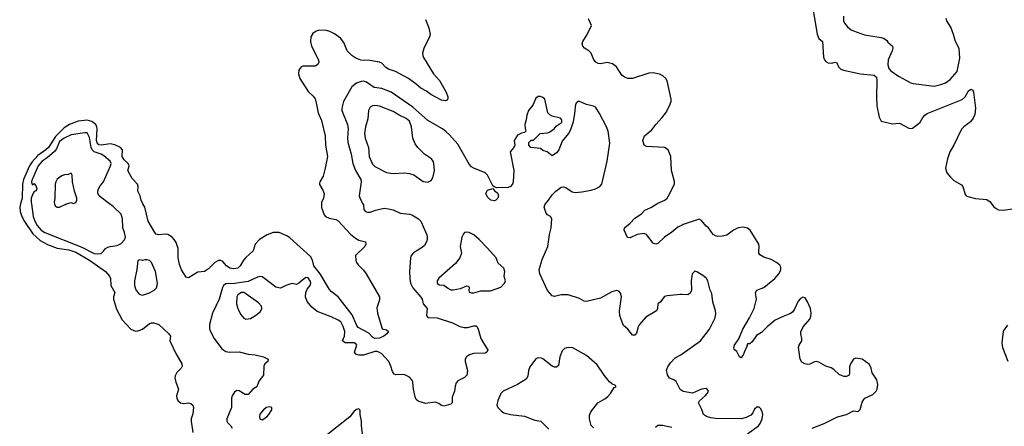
# Model space of a CAD drawing. Header units: inches. Extents: x 884549 to 1028252, y 526810 to 653624.
# Tile 640 of 656: x 974243 to 982801, y 578066 to 581600. Entities that reach past the tile are written whole.
import ezdxf

# ---------------------------------------------------------------- set-up
doc = ezdxf.new("R2010")
doc.units = ezdxf.units.IN
doc.header["$MEASUREMENT"] = 0
for name, color, linetype in [('A9577', 7, 'Continuous'), ('A9578', 7, 'Continuous'), ('A9587', 7, 'Continuous'), ('A9588', 7, 'Continuous')]:
    doc.layers.add(name, color=color, linetype=linetype)

msp = doc.modelspace()

# ---------------------------------------------------------------- linework, layer by layer
at = {"layer": 'A9577', "color": 5}
for points, elevation in [([(974251.1, 580000), (974243, 579970), (974246.8, 579933.2), (974261.9, 579890), (974285.5, 579845.5), (974358, 579738), (974421.2, 579681.2), (974485, 579645), (974570, 579614.2), (974670, 579600.5), (974730, 579578.1), (974850.6, 579510), (974987.7, 579410), (975022.5, 579370), (975033.7, 579350), (975035.3, 579290), (975070.3, 579230), (975059.5, 579190), (975058.9, 579170), (975083.5, 579083.5), (975133, 578990), (975210, 578911.2), (975250, 578894), (975270, 578896.1), (975310, 578910.2), (975370, 578958.3), (975390, 578966), (975410, 578966.3), (975451, 578951), (975540.2, 578870), (975552.8, 578850), (975547.2, 578810), (975599.8, 578699.8), (975652.3, 578610), (975655.3, 578590), (975647.7, 578570), (975607.5, 578532.5), (975594.2, 578505.8), (975592.5, 578487.5), (975598.7, 578450), (975623, 578390), (975606.7, 578330), (975608.7, 578310), (975617.6, 578290), (975642, 578270), (975670, 578265.4), (975710, 578269.4), (975730, 578265.2), (975748.2, 578250), (975753.5, 578230), (975746.5, 578173.5), (975733.4, 578130), (975732, 578110), (975748, 578012)], 2120), ([(974344.8, 580000), (974360.1, 579890), (974373.8, 579850), (974395.5, 579810), (974430, 579771.7), (974462.8, 579750), (974782.6, 579622.6), (974890, 579568.7), (974915.4, 579564.6), (974950, 579568.9), (974972.7, 579587.3), (974989.7, 579610.3), (975010, 579621.6), (975030, 579628.4), (975090, 579636.4), (975125.6, 579654.4), (975154.7, 579685.3), (975161.6, 579710), (975155.1, 579750), (975138.4, 579790), (975137.4, 579870), (975124.5, 579910), (975055.8, 579975.8), (975022.9, 580000)], 2140), ([(974544.7, 580000), (974550, 579982.6), (974570, 579969.1), (974590, 579971.5), (974650, 579998.9), (974654, 580000)], 2160), ([(976865.6, 580000), (976866.8, 579966.8), (976890, 579904), (976900.5, 579890), (976933.7, 579873.7), (976990, 579862.3), (977010, 579850.3), (977117.3, 579737.3), (977160.4, 579700.4), (977190, 579684.4), (977248.2, 579668.2), (977252.7, 579650), (977242.4, 579630), (977162.8, 579550), (977164.9, 579510), (977170.7, 579490), (977184, 579470), (977230, 579424), (977255.5, 579390), (977370, 579191.3), (977370, 579166), (977345.8, 579094.2), (977352, 579050), (977393.4, 578913.4), (977430, 578903.1), (977448, 578890), (977434.9, 578870), (977408.8, 578850), (977370, 578831.4), (977328, 578830), (977310, 578840.3), (977276.2, 578876.2), (977184.1, 578924.1), (977170, 578947), (977133.6, 579033.6), (977010, 579189.8), (976950, 579236.5), (976934.7, 579254.7), (976855.3, 579390), (976801, 579461), (976786.9, 579510), (976770, 579541), (976590, 579703.7), (976570, 579717.8), (976498.4, 579750), (976444.9, 579750), (976394.3, 579730), (976326.2, 579690), (976289.1, 579650), (976273, 579590), (976210, 579534), (976188.9, 579510), (976159.2, 579460.8), (976138.7, 579441.3), (976105.3, 579434.8), (976070, 579439.3), (976040.6, 579460.6), (976010, 579497.6), (975990, 579507.1), (975970, 579507.8), (975938, 579490), (975884.1, 579435.9), (975850, 579412.8), (975790, 579406.2), (975710, 579355.1), (975690, 579362.7), (975650, 579424.5), (975631.6, 579471.6), (975619, 579530), (975620.2, 579610), (975602.2, 579662.2), (975586.4, 579690), (975569.7, 579710), (975530, 579734.4), (975510, 579737.3), (975450, 579729), (975430, 579736.8), (975417.6, 579750), (975358.7, 579850), (975329.9, 579970), (975314.3, 580000)], 2120), ([(977225.1, 580000), (977230.4, 579990), (977234.9, 579950), (977250, 579933), (977270, 579926.5), (977290, 579927.9), (977334.5, 579945.5), (977410, 579961.6), (977450, 579956.3), (977490, 579946.4), (977550, 579918.7), (977630, 579909), (977650, 579902.7), (977708, 579870), (977728.4, 579850), (977781.6, 579730), (977786, 579710), (977783.8, 579690), (977779.3, 579670), (977762, 579638), (977741.1, 579618.9), (977666.8, 579573.2), (977646.4, 579550), (977640.4, 579530), (977631.9, 579411.9), (977633.4, 579350), (977641.1, 579310), (977660.3, 579270), (977730, 579188.7), (977740.7, 579170), (977750.2, 579130), (977785.3, 579090), (977778.7, 579030), (977782, 579022), (977791.9, 579011.9), (977870.7, 579010), (978004.8, 578964.8), (978070, 578933.6), (978105.1, 578925.1), (978136.6, 578923.4), (978190, 578938.7), (978210, 578938), (978219.1, 578930), (978228, 578910), (978252.4, 578830), (978279.2, 578779.2), (978312.4, 578730), (978304, 578710), (978290, 578702.4), (978190, 578697.6), (978152.7, 578687.3), (978126, 578670), (978116, 578650), (978114.8, 578630), (978136.3, 578550), (978130.6, 578510), (978110, 578489), (978050, 578462), (978035.9, 578444.1), (978026.6, 578413.4), (978022.8, 578370), (978002, 578318), (978002.8, 578270), (977990, 578259.3), (977930, 578240.7), (977910, 578245.7), (977885.1, 578265.1), (977855.4, 578275.4), (977770, 578263), (977705.1, 578285.1), (977690, 578300.4), (977681.1, 578321.1), (977666.2, 578390), (977659.7, 578450), (977651.3, 578471.3), (977630, 578493.2), (977590, 578514.3), (977570, 578517.3), (977511.9, 578511.9), (977498.4, 578518.4), (977482.9, 578542.9), (977469, 578590), (977451.3, 578630), (977390, 578696.8), (977370, 578708.4), (977350, 578715.1), (977330, 578715), (977230, 578685.5), (977190, 578684.3), (977167.1, 578690), (977153.8, 578710), (977173.9, 578770), (977163.7, 578783.7), (977150, 578791.3), (977070.7, 578790.7), (977049.8, 578810), (977065.8, 578850), (977068.4, 578890), (977053.9, 578933.9), (977032.9, 578972.9), (977010, 578989.8), (976950, 579017.2), (976830, 579063.5), (976780.9, 579100.9), (976740.9, 579150), (976728.3, 579190), (976731.1, 579230), (976741.3, 579258.7), (976766.6, 579290), (976773.3, 579310), (976770, 579324), (976750, 579355.1), (976730, 579358.4), (976670, 579309), (976650, 579299), (976610, 579306), (976590, 579302), (976556, 579290), (976510, 579265.1), (976470, 579275.1), (976372, 579352), (976350, 579365.4), (976330, 579368.4), (976310, 579362.9), (976230, 579323.7), (976110, 579307.2), (976034.4, 579305.6), (976014.6, 579290), (976006.7, 579273.3), (975977.1, 579170), (975918.7, 579050), (975892.7, 578950), (975894.2, 578914.2), (975900.4, 578890), (975933.7, 578830), (976000.5, 578740.5), (976035.4, 578715.4), (976070, 578709.1), (976150, 578712.9), (976230, 578693.4), (976290, 578688.2), (976362.8, 578670), (976402.8, 578650), (976398.8, 578630), (976374, 578610), (976364, 578590), (976362.8, 578510), (976322.3, 578457.7), (976302.8, 578410), (976270, 578389.6), (976230, 578341.7), (976202.5, 578342.5), (976150, 578374.6), (976130, 578378.5), (976110, 578362.3), (976090.2, 578330), (976084, 578310), (976083.9, 578230), (976043.7, 578130), (976044.6, 578110), (976050, 578099.5), (976078.7, 578070), (976090.2, 578050)], 2140), ([(980000, 579211.8), (979987.1, 579212.9), (979870, 579200.7), (979846.3, 579193.7), (979810, 579145.2), (979790.6, 579129.4), (979786.4, 579090), (979779.3, 579070), (979684.1, 579015.9), (979630.5, 578950), (979618, 578930), (979605.4, 578874.6), (979590, 578858), (979570, 578858), (979529.4, 578909.4), (979490, 578942), (979470, 578993.2), (979458.5, 579030), (979455.6, 579070), (979472.6, 579192.6), (979463.9, 579223.9), (979450, 579240.9), (979430, 579246.6), (979390, 579235.1), (979290, 579180.5), (979170, 579150.7), (979150, 579153.6), (979110, 579175.8), (979010, 579209.6), (978950, 579209.6), (978890, 579193.6), (978870, 579200.7), (978830, 579247), (978765.3, 579390), (978758, 579430), (978784.2, 579515.8), (978832.7, 579627.3), (978847.4, 579732.6), (978862.9, 579790), (978869.2, 579870), (978855.3, 579890), (978830, 579902.7), (978819.3, 579919.3), (978801.6, 579970), (978806, 579990), (978814.4, 580000)], 2140), ([(980000, 579814.3), (979962.5, 579797.5), (979910, 579753.3), (979848, 579710), (979790, 579655.1), (979772, 579650), (979750, 579657), (979701.1, 579721.1), (979690, 579732), (979670, 579741.3), (979610, 579733.3), (979550, 579704.4), (979525.9, 579705.9), (979497.6, 579770), (979500.7, 579790), (979550, 579832.4), (979590, 579875.5), (979648.3, 579911.7), (979676.2, 579943.8), (979730, 579968.7), (979781.3, 580000)], 2120), ([(979230, 578052.7), (979210, 578074), (979195.6, 578130), (979196.6, 578163.4), (979207.7, 578192.3), (979269, 578270), (979330, 578304.9), (979355.3, 578324.7), (979377.2, 578350), (979410, 578402), (979426, 578410), (979422, 578422), (979390, 578434), (979370, 578452.7), (979323.7, 578510), (979261, 578601), (979170, 578682.7), (979050, 578746.6), (979010, 578749.5), (978979, 578741), (978958.9, 578721.1), (978938.4, 578670), (978926.8, 578593.2), (978910, 578581.2), (978890, 578579.3), (978870, 578589.3), (978790, 578653.2), (978778, 578658), (978750, 578661.2), (978730, 578653.2), (978676.7, 578583.3), (978664.4, 578550), (978658.5, 578501.5), (978645.5, 578474.5), (978570, 578429.6), (978444.9, 578370), (978425.5, 578350), (978399.3, 578290), (978390.5, 578250), (978399.3, 578230), (978430, 578196.4), (978450, 578182.6), (978510, 578167.6), (978630, 578154.9), (978719.9, 578119.9), (978771.8, 578111.8), (978841.3, 578041.3)], 2160), ([(980000, 578375.7), (979985.1, 578385.1), (979950, 578456), (979930, 578469.4), (979890, 578484.5), (979873, 578513), (979865.6, 578554.4), (979876.6, 578583.4), (979901, 578619), (979940.3, 578659.7), (979990, 578687.2), (980000, 578694.5)], 2140), ([(977237.4, 577890), (977213.5, 578070), (977213.5, 578110), (977202.2, 578170), (977201.4, 578201.5), (977198.7, 578210), (977190, 578216.4), (977170, 578213.2), (977150, 578198), (977111.4, 578148.6), (976863.1, 577950)], 2160), ([(979910, 578056.9), (979830, 578073), (979790, 578071.6), (979770, 578056)], 2160)]:
    msp.add_lwpolyline(points, dxfattribs=dict(at, elevation=elevation))
for points, elevation in [([(978130, 579753.6), (978110, 579749.6), (978099.9, 579740.1), (978084.6, 579710), (978072, 579630), (978082, 579570), (978068.5, 579530), (978030, 579481.6), (977887, 579353), (977872.9, 579330), (977872.2, 579310), (977890, 579296), (977930, 579293.1), (977970, 579262.5), (977990, 579253.2), (978009.3, 579250.7), (978075, 579264.9), (978130, 579286.8), (978144.7, 579284.7), (978150.7, 579270.7), (978147.3, 579250), (978150.7, 579230.7), (978170, 579224.9), (978190, 579227.4), (978250, 579244.2), (978336.2, 579243.8), (978424.4, 579275.6), (978457.2, 579310), (978465.2, 579330), (978452.7, 579370), (978458.9, 579410), (978450, 579440.9), (978402.7, 579482.7), (978383.7, 579530), (978310, 579614.5), (978237, 579690), (978190, 579731.5), (978150, 579751.6)], 2160), ([(975350, 579513.6), (975330, 579513.6), (975310, 579507.3), (975287.1, 579512.9), (975270, 579508), (975262.3, 579430), (975240.8, 579330), (975240.3, 579290), (975253, 579253), (975278.7, 579218.7), (975290, 579210.5), (975310, 579206.4), (975370, 579226), (975412.7, 579250), (975431.2, 579268.8), (975438.4, 579290), (975439.6, 579310), (975423, 579410), (975390, 579489.2), (975370, 579506.6)], 2140), ([(976170, 579229.8), (976140.3, 579210), (976130.3, 579190), (976127.2, 579130), (976138, 579090), (976161.3, 579041.3), (976190, 579006.7), (976210, 578996.5), (976250, 579004.2), (976292.2, 579027.8), (976336.3, 579063.7), (976346.7, 579090), (976343.4, 579110), (976319.1, 579139.1), (976210, 579216.8), (976190, 579228.7)], 2160), ([(976414.6, 578234.6), (976388.5, 578230), (976362.6, 578210), (976330, 578171.1), (976326.2, 578150), (976329.3, 578130), (976350, 578122), (976391.5, 578148.5), (976409, 578170), (976433.2, 578210), (976434, 578230)], 2160)]:
    msp.add_lwpolyline(points, close=True, dxfattribs=dict(at, elevation=elevation))
at = {"layer": 'A9578', "color": 5}
for points, elevation in [([(977770, 581601), (977798.7, 581530), (977810.4, 581470), (977804.9, 581450), (977757.1, 581350), (977743.8, 581310), (977746.4, 581290), (977753.4, 581270), (977840.8, 581130), (977891.3, 581071.3), (977950.9, 580970), (977965, 580930), (977965.5, 580914.5), (977958.7, 580901.3), (977945.3, 580894.7), (977910, 580900.8), (977815.4, 580950), (977777.7, 580977.7), (977730, 581003.9), (977690, 581040.2), (977622.7, 581090), (977509.7, 581150), (977448.2, 581170), (977425.6, 581185.6), (977390, 581221.4), (977371.8, 581230), (977285.6, 581245.6), (977209.1, 581249.1), (977164.6, 581264.6), (977130, 581289.8), (977089.9, 581329.9), (977060.8, 581400.8), (977030, 581440.3), (976977.9, 581477.9), (976937.7, 581497.7), (976910, 581505.6), (976850, 581507.7), (976819.4, 581500.6), (976790, 581479.8), (976772.8, 581450), (976770.1, 581410), (976779.8, 581370), (976841.3, 581250), (976843, 581230), (976834.8, 581210), (976810, 581194.5), (976704, 581196), (976688.8, 581190), (976670, 581161.2), (976667.5, 581130), (976676.5, 581090), (976750, 580976.1), (976795, 580935), (976810.6, 580910.6), (976824.2, 580864.2), (976836.8, 580790), (976865.1, 580725.1), (976897.3, 580590), (976899.8, 580510), (976918.3, 580410), (976899.4, 580310), (976879.8, 580240.2), (976851.7, 580190), (976850, 580178), (976850, 580166.8), (976879.2, 580119.2), (976888.4, 580090), (976883.1, 580050), (976865.3, 580010), (976865.6, 580000)], 2120), ([(979781.3, 580000), (979790, 580005.3), (979850, 580030.3), (979870, 580048.7), (979883.5, 580070), (979933.6, 580170), (979934.2, 580194.2), (979907.3, 580290), (979902.7, 580410), (979878, 580470), (979848, 580490), (979690, 580498.3), (979669.8, 580509.8), (979659.1, 580550), (979674.7, 580590), (979737, 580643), (979771.3, 580690), (979828, 580750), (979859.7, 580790), (979892.4, 580850), (979905.7, 580890), (979906, 580910), (979869.8, 581069.8), (979859.7, 581090), (979832.9, 581112.9), (979805.5, 581125.5), (979750, 581137.3), (979710, 581136.5), (979570, 581088.7), (979530, 581088.4), (979499.1, 581099.1), (979478, 581118), (979429.6, 581190), (979396.5, 581216.5), (979350, 581228.6), (979290, 581216), (979270, 581218), (979250, 581229.8), (979232.2, 581250), (979209.6, 581310), (979190, 581329.6), (979153.2, 581353.2), (979138.7, 581370), (979133.3, 581390), (979136.3, 581410), (979174.3, 581470), (979211.6, 581550), (979187.8, 581607.8)], 2120), ([(978814.4, 580000), (978839.5, 580030), (978870, 580078), (978902, 580110), (978950, 580143), (978970, 580146), (978990, 580141.6), (979044.7, 580104.7), (979070, 580098.4), (979130, 580102.7), (979210, 580118), (979246.6, 580130), (979284.5, 580150), (979301.6, 580170), (979349.7, 580370), (979372.2, 580527.8), (979356.9, 580630), (979343.5, 580670), (979283.6, 580783.6), (979250, 580836.2), (979230, 580847.6), (979170, 580862.4), (979110, 580889.5), (979090, 580889.3), (979073.5, 580866.5), (979065.9, 580785.9), (979052.6, 580712.6), (979030, 580643.6), (979012.9, 580610), (978956.9, 580543.1), (978930, 580469.6), (978910, 580444), (978870, 580418), (978828, 580450), (978790, 580464), (978770, 580479), (978686, 580490), (978668, 580510), (978668.9, 580531.1), (978690, 580552), (978710, 580554), (978766, 580610), (978830, 580616), (978850, 580624.7), (978888.7, 580650), (978905.2, 580674.8), (978950, 580702), (978954, 580710), (978954, 580730), (978943.1, 580743.1), (978870, 580762.7), (978850, 580774), (978834, 580790), (978808.7, 580910), (978790, 580924), (978770, 580931.5), (978748.9, 580931.1), (978730, 580917.2), (978703.9, 580856.1), (978666.8, 580810), (978651, 580770), (978646, 580730), (978634.8, 580690), (978635.3, 580655.3), (978642, 580630), (978630, 580618), (978605.4, 580614.6), (978570, 580595.3), (978541, 580550), (978546, 580510), (978538.8, 580490), (978506.8, 580450), (978537.4, 580290), (978531.9, 580191.9), (978525.5, 580170), (978510, 580149.5), (978490, 580140.9), (978390, 580138), (978366, 580146), (978356.4, 580156.4), (978308.9, 580248.9), (978290, 580268), (978190, 580308.7), (978170, 580322), (978150, 580345.2), (978050, 580516.9), (977978.6, 580598.6), (977950, 580624.5), (977917.2, 580650), (977790, 580722.3), (977660.5, 580840.5), (977471, 580971), (977390, 581002.9), (977323.7, 581010), (977258.2, 581058.1), (977230, 581065.3), (977210, 581064), (977170, 581048.2), (977130, 581017.6), (977058.6, 580890), (977042.3, 580830), (977043.1, 580810), (977093.4, 580690), (977097.2, 580650), (977092.8, 580570), (977095.8, 580535.8), (977124.7, 580430), (977138.6, 580350), (977160.8, 580290), (977207.2, 580210), (977210.3, 580190), (977193.8, 580070), (977202.5, 580042.5), (977225.1, 580000)], 2140), ([(975314.3, 580000), (975298.7, 580030), (975289.8, 580070), (975271.2, 580110), (975271.6, 580150), (975266.2, 580170), (975219.9, 580219.9), (975204.8, 580244.8), (975181.6, 580290), (975193.5, 580330), (975185.5, 580350), (975150, 580381.5), (975132.6, 580410), (975137.5, 580470), (975119.4, 580490), (975070, 580513.1), (975030, 580519.7), (974950, 580508.9), (974930, 580513.3), (974916.3, 580530), (974911.2, 580550), (974917.6, 580650), (974914.9, 580670), (974904, 580690), (974870, 580716.3), (974830, 580726.5), (974750, 580717.4), (974676.1, 580690), (974630, 580659.7), (974554.1, 580585.9), (974492.5, 580490), (974471.5, 580470), (974400.7, 580419.3), (974350, 580364.2), (974329, 580330), (974276.6, 580210), (974268.4, 580170), (974264.6, 580050), (974251.1, 580000)], 2120), ([(975022.9, 580000), (974950, 580053.7), (974933.7, 580070), (974922.5, 580090), (974922.5, 580110), (974928.8, 580131.2), (974943.3, 580156.7), (974972, 580190), (975033.2, 580330), (975037.1, 580350), (975028.5, 580370), (974975.3, 580415.3), (974950.8, 580430), (974890.9, 580450.9), (974872.1, 580470), (974864, 580490), (974850, 580577.4), (974830, 580617.1), (974810, 580617.9), (974690, 580598), (974629.2, 580570), (974590, 580542.3), (974561.7, 580478.3), (974545.5, 580454.5), (974481.5, 580398.5), (974438.3, 580370), (974404.2, 580330), (974358.3, 580221.7), (974350, 580212.3), (974346, 580190), (974350, 580164.7), (974370, 580176), (974386.8, 580150), (974391.6, 580130), (974386.4, 580113.6), (974370, 580107), (974363, 580097), (974343.6, 580050), (974343.4, 580010), (974344.8, 580000)], 2140), ([(974654, 580000), (974688.7, 580010), (974710, 580002), (974730, 580010.8), (974739.6, 580030), (974740.4, 580050), (974718, 580110), (974702.2, 580190), (974698, 580250), (974690, 580266), (974664.7, 580255.3), (974632.7, 580252.7), (974610, 580243.7), (974570, 580213.6), (974556.9, 580190), (974552.4, 580170), (974548.3, 580050), (974541.6, 580010), (974544.7, 580000)], 2160)]:
    msp.add_lwpolyline(points, dxfattribs=dict(at, elevation=elevation))
for points, elevation in [([(977330, 580853.7), (977309.5, 580850.5), (977290, 580838.5), (977275, 580810), (977270, 580739), (977249.5, 580670), (977240.5, 580610), (977244.8, 580570), (977274.2, 580490), (977281.2, 580410), (977310, 580343.6), (977330, 580323.5), (977430, 580273.1), (977490, 580262.3), (977590, 580267.9), (977630, 580263.1), (977670.2, 580250.2), (977750, 580194.9), (977790, 580186.4), (977818.7, 580201.3), (977833.6, 580226.4), (977849.7, 580290), (977844, 580350), (977837.4, 580370), (977823.6, 580390), (977762.6, 580430), (977702.6, 580490), (977680, 580520), (977658.9, 580570), (977647.5, 580670), (977630, 580717.6), (977602, 580742), (977541.7, 580770), (977490, 580801), (977370, 580847.7)], 2160), ([(978370, 580026), (978338, 580030), (978310, 580058), (978294, 580090), (978310, 580118), (978354, 580134), (978374, 580110), (978396, 580096), (978404.7, 580070), (978398, 580050), (978382, 580030)], 2140)]:
    msp.add_lwpolyline(points, close=True, dxfattribs=dict(at, elevation=elevation))
at = {"layer": 'A9587', "color": 5}
for points, elevation in [([(982690.3, 580000), (982710, 579974.3), (982730, 579958.3), (982751.4, 579948.6), (982790, 579944.9), (982934.3, 579965.7), (983010, 579969.1), (983050, 579977.5), (983092.5, 580000)], 2120), ([(981131.2, 578048.8), (981235.6, 578090), (981352.5, 578147.5), (981429, 578170), (981490, 578199.3), (981530, 578194.8), (981546.8, 578213.2), (981565.6, 578274.4), (981579.6, 578300.4), (981590, 578310.6), (981657.1, 578342.9), (981686.6, 578370), (981696.2, 578390), (981700.5, 578430), (981693.3, 578470), (981651.6, 578530), (981643.7, 578570), (981630, 578602), (981566, 578650), (981510, 578658), (981491.6, 578648.4), (981464.7, 578610), (981456.9, 578583.1), (981456, 578530), (981451.3, 578510), (981430, 578499), (981410, 578499), (981370, 578513.2), (981320.1, 578560.2), (981295.6, 578575.6), (981249.6, 578589.7), (981190, 578623.7), (981170, 578629.4), (981150, 578626.6), (981110, 578606), (981090, 578603.7), (981067.5, 578607.5), (981042, 578622), (981026.3, 578650), (981013.3, 578750), (981018.4, 578770), (981040.7, 578810), (981041.6, 578830), (981031.8, 578870), (981033.8, 578886.2), (981052.7, 578930), (981110, 578996), (981119.7, 579020.3), (981122.4, 579050), (981115.5, 579090), (981090, 579147.8), (981070, 579182.4), (981050, 579188), (981030, 579177.4), (981010, 579154.5), (980977.2, 579082.8), (980961.4, 579058.6), (980936.9, 579043.1), (980878.6, 579021.5), (980810, 578988), (980738.7, 578930), (980690, 578881.7), (980646, 578854), (980610, 578801.2), (980590, 578784), (980570, 578782), (980560.7, 578750), (980548, 578730), (980530, 578684), (980510, 578661.2), (980499, 578670), (980476.4, 578716.4), (980452.3, 578732.3), (980449.6, 578750), (980454.7, 578770), (980492.6, 578827.4), (980527.7, 578910), (980586.5, 579010), (980626, 579090), (980647.1, 579170), (980637.6, 579230), (980651.2, 579248.8), (980710, 579273.4), (980807.7, 579350), (980842, 579390), (980854, 579410), (980858.9, 579430), (980858, 579450), (980850, 579466), (980822, 579490), (980775.2, 579515.2), (980710, 579535.6), (980677, 579557), (980668.4, 579570), (980666.4, 579586.4), (980670.7, 579630), (980667.5, 579650), (980591.7, 579770), (980570, 579787), (980530, 579797.8), (980488.5, 579791.5), (980448.1, 579771.9), (980390, 579727.8), (980350, 579717.4), (980310, 579716.8), (980290, 579722.3), (980270, 579734.3), (980230, 579791.8), (980210, 579805.6), (980170, 579855.1), (980150, 579865.3), (980010, 579818.8), (980000, 579814.3)], 2120), ([(980000, 578694.5), (980159.6, 578810), (980238.7, 578910), (980287.3, 579010), (980294.2, 579045.8), (980292, 579070), (980268.3, 579148.3), (980260.1, 579220.2), (980245.2, 579250), (980224.2, 579330), (980211.8, 579351.8), (980190, 579371.8), (980130, 579409.3), (980110, 579413.2), (980087.7, 579390), (980080.4, 579330), (980081.6, 579250), (980070, 579222.7), (980050, 579207.8), (980000, 579211.8)], 2140), ([(982830, 578944), (982797.2, 578902.8), (982791.4, 578888.6), (982780.8, 578790), (982785.6, 578750), (982831.5, 578631.5)], 2120), ([(980570, 577999.3), (980665.2, 578070), (980679.3, 578090), (980697.2, 578130), (980701.2, 578170), (980695.5, 578195.5), (980682, 578222), (980670, 578233.2), (980650, 578233.2), (980630, 578214), (980615.9, 578184.1), (980596.8, 578163.2), (980558, 578142), (980514, 578130), (980290, 578134.8), (980250, 578139.3), (980212, 578152), (980187.7, 578170), (980172.4, 578212.4), (980142.4, 578270), (980151.2, 578288.8), (980202, 578330), (980219.6, 578350), (980229.4, 578370), (980219, 578390), (980210, 578393.6), (980170, 578389.4), (980090, 578353.2), (980010, 578369.5), (980000, 578375.7)], 2140)]:
    msp.add_lwpolyline(points, dxfattribs=dict(at, elevation=elevation))
at = {"layer": 'A9588', "color": 5}
for points, elevation in [([(981135.7, 581695.7), (981173.9, 581473.9), (981190, 581436.3), (981221, 581410), (981230, 581274), (981237.1, 581250), (981250, 581235.5), (981270, 581223.7), (981298.7, 581221.3), (981330, 581231), (981346, 581226), (981360.5, 581190), (981380.5, 581170), (981402, 581162), (981550, 581130.1), (981670, 581118.1), (981690, 581099.6), (981693.9, 581070), (981690.4, 580930), (981693.7, 580850), (981712.7, 580752.7), (981730, 580718.3), (981830, 580693.4), (981890, 580699.5), (981970, 580658), (981990, 580653.4), (982002.5, 580657.5), (982050, 580690.5), (982070, 580710.4), (982093.3, 580750), (982109.9, 580770.1), (982130, 580784.5), (982434.3, 580905.7), (982460.7, 580930), (982490, 580980.7), (982510, 580995.5), (982527.7, 580987.7), (982533.4, 580970), (982550.3, 580830), (982544.4, 580775.6), (982530, 580742.7), (982507.6, 580712.4), (982450, 580669.6), (982430, 580649.4), (982363.1, 580510), (982327.2, 580450), (982308.2, 580390), (982290.3, 580310), (982302.6, 580270), (982332.2, 580230), (982362.4, 580202.4), (982430, 580164.9), (982440.4, 580150), (982461.7, 580081.7), (982470.2, 580070.2), (982483.1, 580063.1), (982550, 580047.1), (982650, 580036.1), (982677.2, 580017.2), (982690.3, 580000)], 2120), ([(981402.6, 581630), (981403.1, 581590), (981412.7, 581570), (981438.6, 581538.5), (981470, 581512.7), (981490, 581502.4), (981587, 581467), (981730, 581446.1), (981756.1, 581436.1), (981779.3, 581419.3), (981790, 581404.9), (981830, 581371), (981833, 581353), (981827.7, 581330), (981790.7, 581250), (981787.3, 581207.3), (981796.9, 581176.9), (981814.8, 581154.8), (981880.7, 581110), (981990, 581052), (982010, 581046), (982190, 581021.5), (982250, 581035.2), (982290, 581050.3), (982330, 581079.5), (982390, 581148.4), (982413.7, 581266.3), (982408.4, 581350), (982376.4, 581410), (982360.4, 581470), (982335, 581535), (982301.1, 581590), (982295.1, 581610)], 2140)]:
    msp.add_lwpolyline(points, dxfattribs=dict(at, elevation=elevation))

doc.saveas('drawing.dxf')
